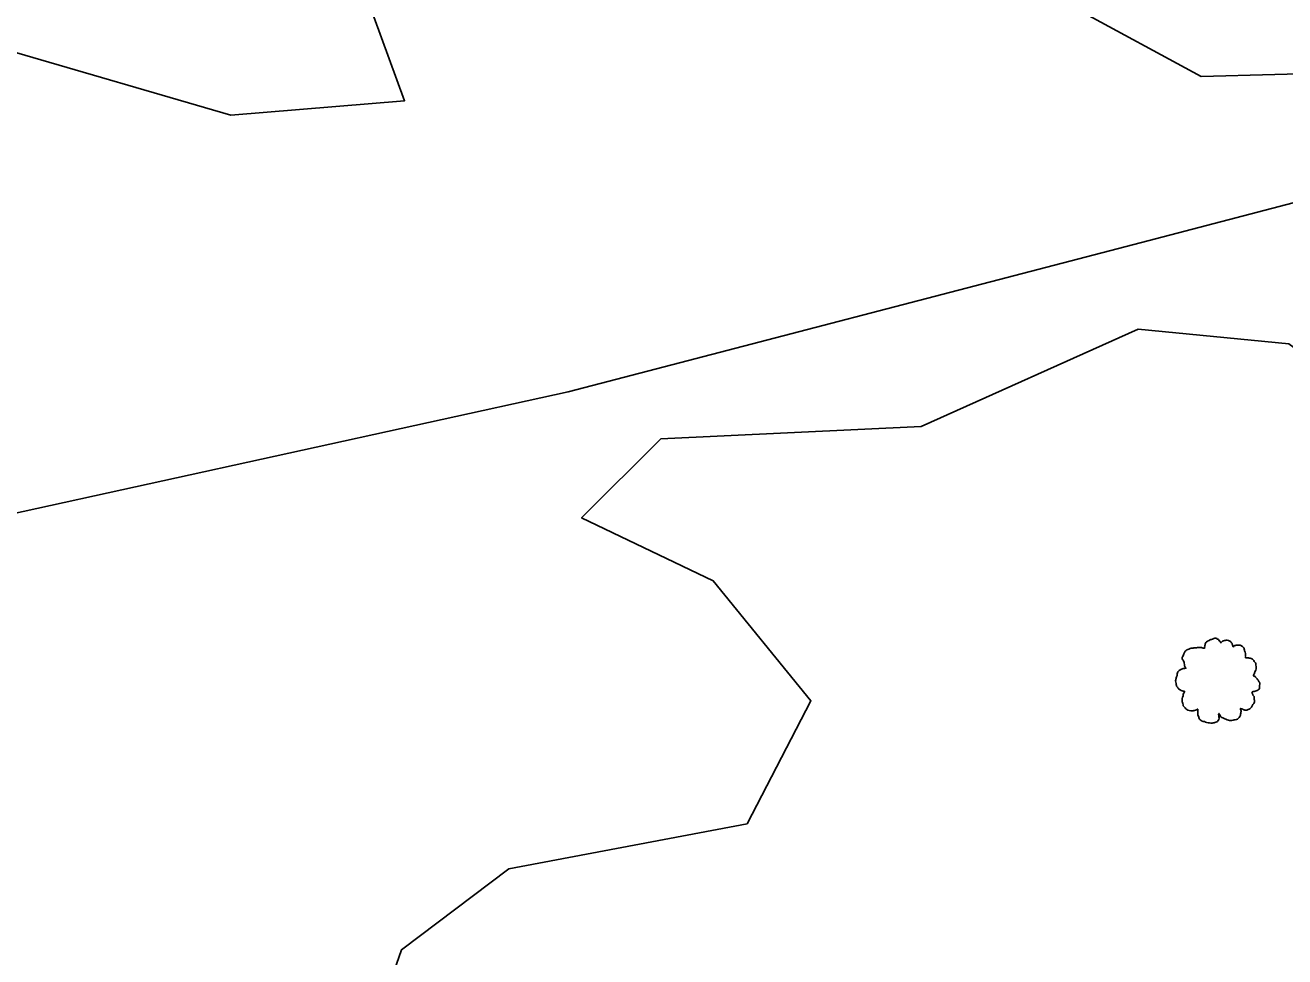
# Model space of a CAD drawing. Extents: x 1901471 to 1963503, y 756461 to 799997.
# Drawn here: x 1930523.5 to 1930630.2, y 773636.9 to 773715.8 of the extents above; entities that cross this region are included whole.
import ezdxf

# ---------------------------------------------------------------- set-up
doc = ezdxf.new("R2010")
doc.units = 0
doc.layers.add('RD_EX_Fence_Other', color=7, linetype='Continuous')
doc.layers.add('RD_EX_VEG', color=7, linetype='Continuous')

# ---------------------------------------------------------------- blocks, each defined once
blk = doc.blocks.new('T2')
at = {"layer": 'RD_EX_VEG'}
for points in [[(0.05, 7.21), (-0.25, 7.24), (-0.57, 7.14), (-0.82, 7.04), (-1.05, 6.96), (-1.27, 6.86), (-1.57, 6.69), (-1.8, 6.49), (-1.92, 6.24), (-1.97, 6.01), (-2.02, 5.74), (-2.02, 5.56), (-2.15, 5.54), (-2.3, 5.56), (-2.55, 5.64), (-2.8, 5.64), (-3.05, 5.64), (-3.4, 5.61), (-3.75, 5.61), (-4.02, 5.56), (-4.35, 5.51), (-4.72, 5.39), (-5.07, 5.26), (-5.37, 5.01), (-5.62, 4.54), (-5.75, 4.19), (-5.9, 3.94), (-5.75, 3.49), (-5.57, 3.14), (-5.55, 2.94), (-5.47, 2.52), (-5.37, 2.29), (-5.25, 2.09), (-5.32, 2.07), (-5.7, 2.02), (-6, 1.92), (-6.42, 1.69), (-6.64, 1.47), (-6.74, 1.14), (-6.77, 0.79), (-6.87, 0.59), (-6.94, 0.32), (-6.97, 0.24), (-7.02, -0.08), (-6.92, -0.53), (-6.89, -0.88), (-6.77, -1.11), (-6.62, -1.28), (-6.44, -1.53), (-6.05, -1.76), (-5.72, -1.86), (-5.52, -1.88), (-5.7, -2.38), (-5.75, -2.73), (-5.87, -3.13), (-5.87, -3.21), (-5.92, -3.68), (-5.77, -4.01), (-5.7, -4.38), (-5.52, -4.61), (-5.25, -4.91), (-4.92, -5.13), (-4.42, -5.26), (-4.02, -5.23), (-3.45, -5.06), (-3.2, -4.98), (-3.22, -5.16), (-3.2, -5.53), (-3.2, -5.96), (-3.05, -6.28), (-2.95, -6.56), (-2.8, -6.81), (-2.47, -7.03), (-2.07, -7.11), (-1.65, -7.26), (-1.2, -7.33), (-0.7, -7.36), (-0.1, -7.21), (0.18, -7.08), (0.28, -6.91), (0.48, -6.53), (0.43, -6.31), (0.45, -5.71), (0.55, -5.88), (0.73, -6.23), (1.23, -6.53), (1.63, -6.71), (2.1, -6.86), (2.4, -6.93), (2.88, -6.86), (3.25, -6.78), (3.63, -6.66), (3.93, -6.38), (4.1, -6.11), (4.15, -5.83), (4.23, -5.46), (4.28, -5.28)], [(4.28, -5.28), (4.2, -5.11), (4.15, -4.86), (4.23, -4.88), (4.4, -4.93), (4.68, -5.06), (4.9, -5.13), (5.23, -5.11), (5.5, -5.01), (5.95, -4.73), (6.22, -4.26), (6.5, -3.86), (6.57, -3.53), (6.52, -3.31), (6.5, -2.81), (6.3, -2.56), (6.25, -2.43), (6.15, -2.03), (6.22, -1.98), (6.5, -1.93), (6.87, -1.81), (7.15, -1.68), (7.37, -1.51), (7.45, -1.28), (7.42, -0.88), (7.47, -0.48), (7.4, -0.33), (7.3, -0.18), (7.22, 0.02), (7.07, 0.17), (6.97, 0.32), (6.87, 0.42), (6.75, 0.57), (6.57, 0.69), (6.42, 0.74), (6.37, 0.89), (6.52, 1.09), (6.57, 1.19), (6.6, 1.42), (6.82, 1.77), (6.87, 2.17), (6.82, 2.59), (6.77, 2.87), (6.62, 3.14), (6.42, 3.39), (6.3, 3.56), (6.12, 3.69), (5.8, 3.81), (5.55, 3.86), (5.2, 3.86), (5, 3.91), (5.03, 3.96), (5.03, 4.11), (5.03, 4.39), (4.95, 4.84), (4.8, 5.34), (4.8, 5.36), (4.7, 5.61), (4.48, 5.81), (4.3, 5.91), (4.1, 6.04), (3.85, 6.06), (3.55, 6.06), (3.28, 6.01), (3.08, 5.91), (2.9, 5.79), (2.83, 5.94), (2.73, 6.24), (2.68, 6.39), (2.53, 6.56), (2.3, 6.76), (1.85, 6.89), (1.23, 6.81), (0.93, 6.61), (0.78, 6.44), (0.73, 6.56), (0.53, 6.76), (0.43, 6.94), (0.25, 7.06), (0.1, 7.16), (0, 7.21)]]:
    blk.add_spline(points, degree=3, dxfattribs=at)

msp = doc.modelspace()

# ---------------------------------------------------------------- linework, layer by layer
at = {"layer": 'RD_EX_Fence_Other'}
msp.add_lwpolyline([(1931184.6, 773882.67), (1931146.73, 773867.47), (1931107.73, 773855.24), (1931062.16, 773840.97), (1931003.73, 773822.06), (1930974.47, 773812.52), (1930918.42, 773793.99), (1930887.7, 773784.12), (1930820.63, 773762.35), (1930775.55, 773748.05), (1930749.06, 773739.33), (1930711.54, 773727.28), (1930684.13, 773718.07), (1930638.41, 773702.72), (1930617.44, 773697.23), (1930569.5, 773684.77), (1930522.16, 773674.37), (1930493.51, 773667.87), (1930453.82, 773661.44), (1930414.68, 773655.92), (1930381.09, 773651.81)], dxfattribs=at)
at = {"layer": 'RD_EX_VEG'}
for points in [[(1930206.97, 773668.8), (1930255.72, 773667.15), (1930270.56, 773671.68), (1930286.11, 773672.68), (1930299.66, 773675.14), (1930327.93, 773681.32), (1930344.11, 773676.43), (1930361.01, 773691.05), (1930375.93, 773692.08), (1930394.91, 773695.14), (1930421.03, 773691.81), (1930447.47, 773698.46), (1930467.48, 773704.21), (1930497.47, 773711.12), (1930521.9, 773713.73), (1930540.93, 773708.2), (1930555.64, 773709.42), (1930552.4, 773718.33)], [(1930612.6, 773717.17), (1930623.15, 773711.48), (1930635.63, 773711.8), (1930654.52, 773716.79), (1930665.01, 773712.77), (1930671.77, 773704.14), (1930668.66, 773684.81), (1930659.25, 773678.48), (1930644.54, 773678.61), (1930630.57, 773688.82), (1930617.82, 773690.08), (1930599.43, 773681.82), (1930577.36, 773680.77), (1930570.64, 773674.09), (1930581.8, 773668.74), (1930590.08, 773658.58), (1930584.67, 773648.15), (1930564.48, 773644.36), (1930555.39, 773637.49), (1930551.15, 773625.37), (1930542.48, 773620.04), (1930523.94, 773617.9), (1930516.09, 773623.28)]]:
    msp.add_lwpolyline(points, dxfattribs=at)

# ---------------------------------------------------------------- block references
at = {"layer": 'RD_EX_VEG', "xscale": 0.4921259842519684, "yscale": 0.4921259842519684}
msp.add_blockref('T2', (1930624.44, 773660.32), dxfattribs=at)

doc.saveas('drawing.dxf')
